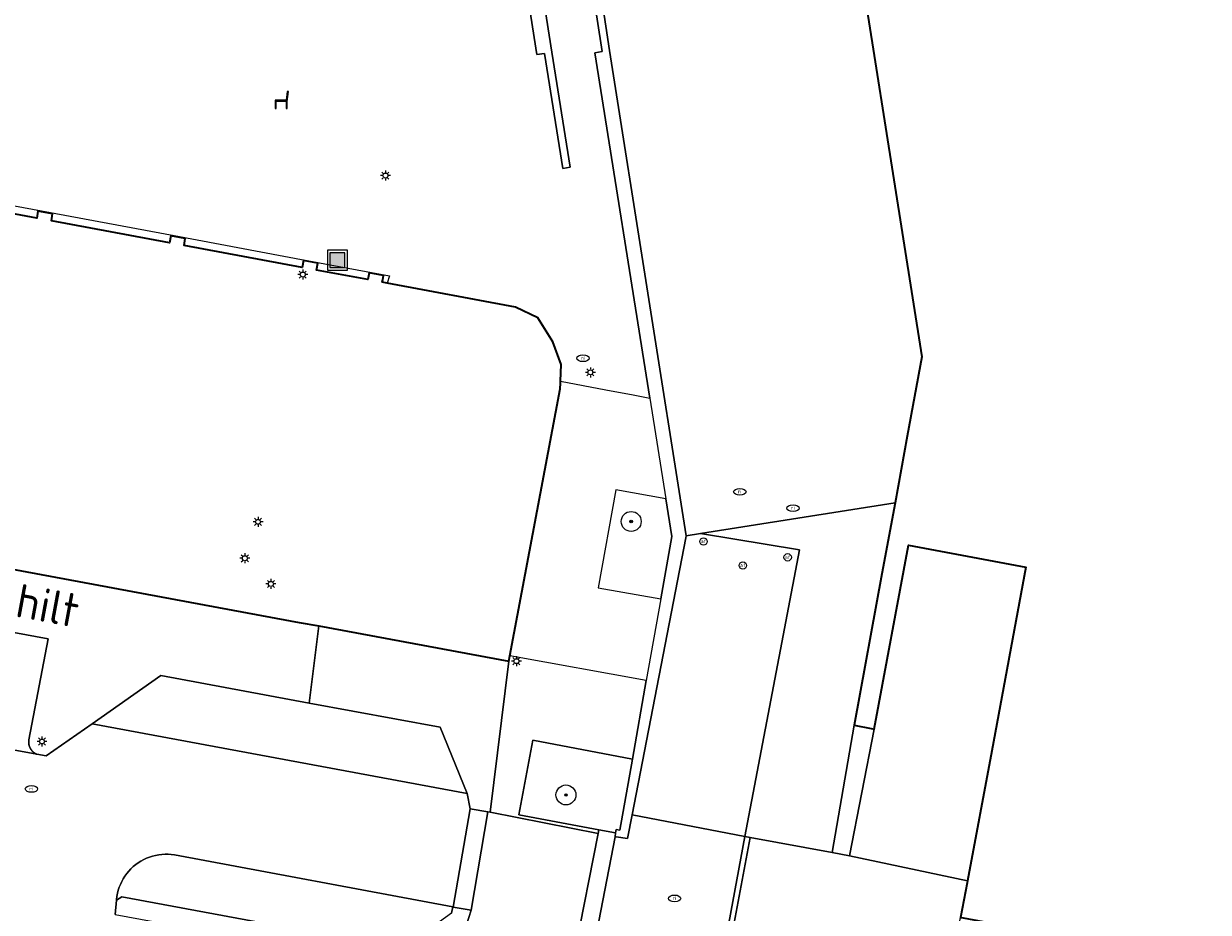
# Model space of a CAD drawing. Header units: metres. Extents: x 152610 to 160096, y 456114 to 462495.
# Tile 401 of 656: x 157823 to 157871, y 460204 to 460240. Entities that reach past the tile are written whole.
import ezdxf
from ezdxf.enums import TextEntityAlignment as Align

# ---------------------------------------------------------------- set-up
doc = ezdxf.new("R2010")
doc.units = ezdxf.units.M
doc.header["$LTSCALE"] = 0.5
doc.layers.get('0').update_dxf_attribs({"linetype": 'CONTINUOUS'})
for name, color, linetype, lineweight in [('B-PV-GR-BEPLANTING_CULTUUR_HEESTERS-GV', 251, 'CONTINUOUS', 18), ('B-PV-GR-BOOM-S', 251, 'CONTINUOUS', 25), ('B-PV-IE-MEUBILAIR-S', 251, 'CONTINUOUS', 25), ('B-PV-IE-MEUBILAIR_WEGMEUBILAIR-GV', 251, 'CONTINUOUS', 18), ('B-PV-IE-MEUBILAIR_WEGMEUBILAIR-S', 251, 'CONTINUOUS', 25), ('B-PV-IE-MEUBILAIR_WEGMEUBILAIR_AFVALBAK-S', 251, 'CONTINUOUS', 25), ('B-PV-IE-TERREINAFSCHEIDING_KUNSTMATIG_MUUR-GV', 251, 'CONTINUOUS', 18), ('B-PV-OG-BEBOUWING-GV', 6, 'CONTINUOUS', 35), ('B-PV-OG-TOPOGRAFIE-T18', 1, 'CONTINUOUS', 18), ('B-PV-VH-GESLOTENVERHARDING_BETON-GV', 251, 'CONTINUOUS', 18), ('B-PV-VH-OPENVERHARDING_BETONELEMENT-GV', 251, 'CONTINUOUS', 18), ('B-PV-VH-OPENVERHARDING_BETONSTRAATSTEEN-GV', 251, 'CONTINUOUS', 18), ('B-PV-VH-OPENVERHARDING_SIERBESTRATING-GV', 251, 'CONTINUOUS', 18), ('B-PV-VH-OPENVERHARDING_STRAATBAKSTEEN-GV', 251, 'CONTINUOUS', 18), ('B-PV-VH-OPENVERHARDING_TEGEL-GV', 251, 'CONTINUOUS', 18)]:
    doc.layers.add(name, color=color, linetype=linetype, lineweight=lineweight)
doc.styles.add('NLCS-ISO', font='NLCS-ISO.ttf')
doc.styles.add('NLCS-ISO-M750-T18', font='NLCS-ISO.ttf', dxfattribs={"height": 1.35})

# ---------------------------------------------------------------- blocks, each defined once
blk = doc.blocks.new('SIE-WEG_AFVALBAK-SO')
h = blk.add_hatch(color=256)
h.dxf.hatch_style = 1
h.paths.add_polyline_path([(-1.5, -1.5), (1.5, -1.5), (1.5, 1.5), (-1.5, 1.5)])
for points in [[(-2, -2), (2, -2), (2, 2), (-2, 2)], [(-1.5, -1.5), (1.5, -1.5), (1.5, 1.5), (-1.5, 1.5)]]:
    blk.add_lwpolyline(points, close=True)
blk = doc.blocks.new('SIE-MEUBILAIR_PAAL_LICHTMAST-SO')
for points in [[(-0.62, 0), (-1, 0)], [(-0.71, 0.71), (-0.44, 0.44)], [(0, 1), (0, 0.62)], [(0.44, 0.44), (0.71, 0.71)], [(1, 0), (0.62, 0)], [(-0.71, -0.71), (-0.44, -0.44)], [(0, -0.62), (0, -1)], [(0.44, -0.44), (0.71, -0.71)]]:
    blk.add_lwpolyline(points)
blk.add_circle((0, 0), 0.5)
blk = doc.blocks.new('SIE-MEUBILAIR_PAAL_AFSLUITPAAL-SO')
blk.add_circle((0, 0), 0.75)
at = {"style": 'NLCS-ISO'}
blk.add_text('af', height=0.75, dxfattribs=at).set_placement((0, 0.05), align=Align.MIDDLE_CENTER)
blk = doc.blocks.new('SIE-MEUBILAIR_PUT_RIOOLPUT-SO')
blk.add_ellipse((0, 0), major_axis=(1.25, 0), ratio=0.54)
at = {"style": 'NLCS-ISO'}
blk.add_text('ri', height=0.75, dxfattribs=at).set_placement((-0.04, 0.07), align=Align.MIDDLE_CENTER)
blk = doc.blocks.new('SIE-WEG_ZITBANK-SO')
at = {"color": 0, "linetype": 'ByBlock', "lineweight": 18}
blk.add_lwpolyline([(-0.91, -1.63), (-0.91, -0.2), (1.09, -0.2), (1.09, -1.63), (1.29, -1.63), (1.29, -0.21), (1.54, 1.78), (1.33, 1.78), (1.11, 0), (-1.11, 0), (-1.11, -1.63)], close=True, dxfattribs=at)
blk = doc.blocks.new('SGR-BOOM_GBKN-SO')
at = {"linetype": 'ByBlock', "lineweight": 18}
h = blk.add_hatch(color=0, dxfattribs=at)
h.dxf.hatch_style = 1
edge = h.paths.add_edge_path()
edge.add_arc((0, 0), 0.25, 0, 360)
at = {"color": 0, "linetype": 'ByBlock', "lineweight": 18}
for radius in [2, 0.25]:
    blk.add_circle((0, 0), radius, dxfattribs=at)
at = {"color": 0, "linetype": 'ByBlock', "lineweight": 18, "style": 'NLCS-ISO'}
blk.add_attdef('SOORT', (2.5, 0), '', height=1.5, dxfattribs=at)

msp = doc.modelspace()

# ---------------------------------------------------------------- linework, layer by layer
at = {"layer": 'B-PV-GR-BEPLANTING_CULTUUR_HEESTERS-GV', "flags": 128}
for points in [[(157848.76, 460216.519), (157849.204, 460219.032), (157848.965, 460220.536), (157846.955, 460220.897), (157846.25, 460216.97)], [(157847.622, 460210.078), (157843.619, 460210.84), (157843.064, 460207.841), (157846.275, 460207.239), (157846.95, 460207.112), (157846.969, 460207.248), (157847.117, 460207.227)]]:
    msp.add_lwpolyline(points, close=True, dxfattribs=at)
at = {"layer": 'B-PV-IE-MEUBILAIR_WEGMEUBILAIR-GV', "flags": 128}
msp.add_lwpolyline([(157844.922, 460167.103), (157845.032, 460167.634), (157845.069, 460167.822), (157845.53, 460170.152), (157845.854, 460171.789), (157846.993, 460178.067), (157847.035, 460178.315), (157847.198, 460179.261), (157848.603, 460186.62), (157848.784, 460187.603), (157849.814, 460193.038), (157850.424, 460196.553), (157851.588, 460202.855), (157852.35, 460206.936), (157852.141, 460206.973), (157849.798, 460194.276), (157849.602, 460193.26), (157845.384, 460170.181), (157845.218, 460169.342), (157844.923, 460167.851), (157844.886, 460167.663), (157844.811, 460167.298), (157844.777, 460167.133)], dxfattribs=at)
at = {"layer": 'B-PV-IE-TERREINAFSCHEIDING_KUNSTMATIG_MUUR-GV', "flags": 128}
msp.add_lwpolyline([(157857.21, 460211.314), (157856.533, 460211.44), (157855.653, 460206.324), (157856.341, 460206.197), (157857.337, 460211.29)], close=True, dxfattribs=at)
at = {"layer": 'B-PV-OG-BEBOUWING-GV', "flags": 128}
for points in [[(157855.915, 460247.343), (157859.252, 460226.252), (157858.665, 460223.057), (157858.173, 460220.377), (157857.649, 460217.522), (157856.533, 460211.44), (157857.21, 460211.314), (157857.337, 460211.29), (157858.713, 460218.673), (157863.432, 460217.794), (157862.056, 460210.411), (157861.084, 460205.194), (157861.069, 460205.114), (157860.809, 460203.716), (157860.907, 460203.698), (157911.867, 460194.204), (157904.097, 460237.219), (157903.348, 460241.365)], [(157802.849, 460221.416), (157832.724, 460215.858), (157834.237, 460215.577), (157835.027, 460215.43), (157842.66, 460214.01), (157842.701, 460214.226), (157844.72, 460224.964), (157844.729, 460225.19), (157844.732, 460225.267), (157844.758, 460225.933), (157844.43, 460226.849), (157843.817, 460227.817), (157842.92, 460228.248), (157837.773, 460229.207), (157837.572, 460229.244), (157837.591, 460229.347), (157837.623, 460229.519), (157837.043, 460229.627), (157836.992, 460229.352), (157834.937, 460229.734), (157834.989, 460230.009), (157834.409, 460230.117), (157834.357, 460229.842), (157829.609, 460230.726), (157829.66, 460231.001), (157829.08, 460231.109), (157829.029, 460230.834), (157824.28, 460231.718), (157824.332, 460231.993), (157823.742, 460232.103), (157823.691, 460231.827), (157818.972, 460232.706)]]:
    msp.add_lwpolyline(points, dxfattribs=at)
at = {"layer": 'B-PV-VH-GESLOTENVERHARDING_BETON-GV', "flags": 128}
for points in [[(157831.589, 460265.409), (157835.268, 460265.952), (157835.312, 460265.655), (157839.418, 460266.342), (157843.789, 460238.396), (157844.086, 460238.443), (157844.827, 460233.819), (157845.123, 460233.866), (157844.382, 460238.489), (157839.917, 460267.034), (157835.224, 460266.249), (157831.545, 460265.706)], [(157846.973, 460206.951), (157847.432, 460206.886), (157847.616, 460207.839), (157849.768, 460218.969), (157849.785, 460219.054), (157846.706, 460238.558), (157846.107, 460242.481), (157845.811, 460242.435), (157846.41, 460238.513), (157846.113, 460238.468), (157848.32, 460224.59), (157848.965, 460220.536), (157849.204, 460219.032), (157848.76, 460216.519), (157848.181, 460213.242), (157847.622, 460210.078), (157847.117, 460207.227), (157846.969, 460207.248), (157846.95, 460207.112), (157846.928, 460206.957)]]:
    msp.add_lwpolyline(points, close=True, dxfattribs=at)
msp.add_lwpolyline([(157844.922, 460167.103), (157845.032, 460167.634), (157845.069, 460167.822), (157845.53, 460170.152), (157845.854, 460171.789), (157846.993, 460178.067), (157847.035, 460178.315), (157847.198, 460179.261), (157848.603, 460186.62), (157848.784, 460187.603), (157849.814, 460193.038), (157850.424, 460196.553), (157851.588, 460202.855), (157852.35, 460206.936), (157852.141, 460206.973), (157849.798, 460194.276), (157849.602, 460193.26), (157845.384, 460170.181), (157845.218, 460169.342), (157844.923, 460167.851), (157844.886, 460167.663), (157844.811, 460167.298), (157844.777, 460167.133)], dxfattribs=at)
at = {"layer": 'B-PV-VH-OPENVERHARDING_BETONELEMENT-GV', "flags": 128}
for points in [[(157861.084, 460205.194), (157862.056, 460210.411), (157863.432, 460217.794), (157858.713, 460218.673), (157857.337, 460211.29), (157856.341, 460206.197)], [(157840.428, 460204.133), (157841.139, 460204.005), (157841.819, 460207.959), (157841.106, 460208.075)], [(157845.329, 460202.397), (157845.824, 460202.297), (157846.021, 460202.257), (157846.928, 460206.957), (157846.95, 460207.112), (157846.275, 460207.239), (157846.246, 460207.09)]]:
    msp.add_lwpolyline(points, close=True, dxfattribs=at)
at = {"layer": 'B-PV-VH-OPENVERHARDING_BETONSTRAATSTEEN-GV', "flags": 128}
for points in [[(157803.57, 460213.962), (157823.701, 460210.273), (157823.692, 460210.277), (157823.684, 460210.28), (157823.676, 460210.284), (157823.667, 460210.288), (157823.659, 460210.293), (157823.651, 460210.297), (157823.642, 460210.302), (157823.634, 460210.306), (157823.626, 460210.311), (157823.619, 460210.316), (157823.611, 460210.321), (157823.603, 460210.326), (157823.595, 460210.331), (157823.588, 460210.337), (157823.58, 460210.342), (157823.573, 460210.348), (157823.566, 460210.354), (157823.559, 460210.36), (157823.552, 460210.366), (157823.545, 460210.372), (157823.538, 460210.379), (157823.531, 460210.385), (157823.525, 460210.392), (157823.518, 460210.398), (157823.512, 460210.405), (157823.505, 460210.412), (157823.499, 460210.419), (157823.493, 460210.426), (157823.488, 460210.433), (157823.482, 460210.441), (157823.476, 460210.448), (157823.471, 460210.456), (157823.465, 460210.463), (157823.46, 460210.471), (157823.455, 460210.479), (157823.45, 460210.487), (157823.445, 460210.495), (157823.44, 460210.503), (157823.436, 460210.511), (157823.432, 460210.519), (157823.427, 460210.527), (157823.423, 460210.536), (157823.419, 460210.544), (157823.416, 460210.552), (157823.412, 460210.561), (157823.408, 460210.57), (157823.405, 460210.578), (157823.402, 460210.587), (157823.399, 460210.596), (157823.396, 460210.605), (157823.393, 460210.614), (157823.391, 460210.622), (157823.388, 460210.631), (157823.386, 460210.641), (157823.384, 460210.65), (157823.382, 460210.659), (157823.38, 460210.668), (157823.378, 460210.677), (157823.377, 460210.686), (157823.376, 460210.695), (157823.374, 460210.705), (157823.374, 460210.714), (157823.373, 460210.723), (157823.372, 460210.733), (157823.372, 460210.742), (157823.371, 460210.751), (157823.371, 460210.76), (157823.371, 460210.77), (157823.371, 460210.779), (157823.371, 460210.788), (157823.372, 460210.798), (157823.372, 460210.807), (157823.373, 460210.816), (157823.374, 460210.825), (157823.375, 460210.835), (157823.377, 460210.844), (157823.378, 460210.853), (157824.155, 460214.915), (157804.904, 460218.459)], [(157826.84, 460203.84), (157826.892, 460204.412), (157826.894, 460204.435), (157826.91, 460204.561), (157826.934, 460204.686), (157826.966, 460204.809), (157827.005, 460204.929), (157827.052, 460205.047), (157827.106, 460205.162), (157827.168, 460205.273), (157827.236, 460205.38), (157827.311, 460205.482), (157827.392, 460205.58), (157827.479, 460205.672), (157827.572, 460205.759), (157827.67, 460205.839), (157827.773, 460205.913), (157827.881, 460205.981), (157827.992, 460206.042), (157828.107, 460206.095), (157828.225, 460206.141), (157828.346, 460206.18), (157828.469, 460206.211), (157828.594, 460206.234), (157828.72, 460206.249), (157828.847, 460206.256), (157828.974, 460206.256), (157829.1, 460206.247), (157829.226, 460206.23), (157840.408, 460204.137), (157840.428, 460204.133), (157841.106, 460208.075), (157840.981, 460208.701), (157825.914, 460211.5), (157824.068, 460210.206), (157823.701, 460210.273), (157803.57, 460213.962)], [(157856.835, 460198.118), (157859.64, 460197.627), (157860.082, 460199.987), (157860.197, 460200.576), (157860.809, 460203.716), (157861.069, 460205.114), (157861.084, 460205.194), (157856.341, 460206.197), (157855.653, 460206.324), (157852.35, 460206.936), (157851.588, 460202.855), (157850.424, 460196.553), (157849.814, 460193.038), (157848.784, 460187.603), (157848.603, 460186.62), (157847.198, 460179.261), (157847.035, 460178.315), (157846.993, 460178.067), (157845.854, 460171.789), (157845.53, 460170.152), (157845.069, 460167.822), (157845.032, 460167.634), (157844.922, 460167.103)], [(157840.354, 460203.889), (157840.408, 460204.137), (157829.226, 460206.23), (157829.1, 460206.247), (157828.974, 460206.256), (157828.847, 460206.256), (157828.72, 460206.249), (157828.594, 460206.234), (157828.469, 460206.211), (157828.346, 460206.18), (157828.225, 460206.141), (157828.107, 460206.095), (157827.992, 460206.042), (157827.881, 460205.981), (157827.773, 460205.913), (157827.67, 460205.839), (157827.572, 460205.759), (157827.479, 460205.672), (157827.392, 460205.58), (157827.311, 460205.482), (157827.236, 460205.38), (157827.168, 460205.273), (157827.106, 460205.162), (157827.052, 460205.047), (157827.005, 460204.929), (157826.966, 460204.809), (157826.934, 460204.686), (157826.91, 460204.561), (157826.894, 460204.435), (157826.892, 460204.412), (157827.111, 460204.542), (157838.368, 460202.451)]]:
    msp.add_lwpolyline(points, dxfattribs=at)
for points in [[(157834.642, 460212.335), (157839.9, 460211.366), (157840.981, 460208.701), (157841.106, 460208.075), (157841.819, 460207.959), (157841.905, 460207.942), (157842.66, 460214.01), (157835.027, 460215.43)], [(157841.905, 460207.942), (157846.246, 460207.09), (157846.275, 460207.239), (157843.064, 460207.841), (157843.619, 460210.84), (157847.622, 460210.078), (157848.181, 460213.242), (157842.701, 460214.226), (157842.66, 460214.01)], [(157834.642, 460212.335), (157828.673, 460213.435), (157825.914, 460211.5), (157840.981, 460208.701), (157839.9, 460211.366)], [(157840.866, 460203.13), (157842.648, 460202.782), (157843.73, 460202.542), (157843.761, 460202.715), (157845.329, 460202.397), (157846.246, 460207.09), (157841.905, 460207.942), (157841.819, 460207.959), (157841.139, 460204.005)], [(157826.892, 460204.412), (157826.84, 460203.84), (157830.41, 460203.179), (157831.924, 460202.902), (157838.01, 460201.78), (157840.309, 460201.349), (157840.866, 460203.13), (157841.139, 460204.005), (157840.428, 460204.133), (157840.408, 460204.137), (157840.354, 460203.889), (157838.368, 460202.451), (157827.111, 460204.542)]]:
    msp.add_lwpolyline(points, close=True, dxfattribs=at)
at = {"layer": 'B-PV-VH-OPENVERHARDING_SIERBESTRATING-GV', "flags": 128}
for points in [[(157839.917, 460267.034), (157844.382, 460238.489), (157845.123, 460233.866), (157844.827, 460233.819), (157844.086, 460238.443), (157843.789, 460238.396), (157839.418, 460266.342), (157835.312, 460265.655), (157835.268, 460265.952), (157831.589, 460265.409), (157831.545, 460265.706), (157835.224, 460266.249)], [(157857.649, 460217.522), (157858.173, 460220.377), (157850.356, 460219.144), (157854.338, 460218.491), (157852.141, 460206.973), (157852.35, 460206.936), (157855.653, 460206.324), (157856.533, 460211.44)]]:
    msp.add_lwpolyline(points, close=True, dxfattribs=at)
for points in [[(157846.107, 460242.481), (157846.706, 460238.558), (157849.785, 460219.054), (157850.356, 460219.144), (157858.173, 460220.377), (157858.665, 460223.057), (157859.252, 460226.252), (157855.915, 460247.343)], [(157818.59, 460233.1), (157823.89, 460232.11), (157829.22, 460231.12), (157834.55, 460230.12), (157837.859, 460229.506), (157837.773, 460229.207), (157842.92, 460228.248), (157843.817, 460227.817), (157844.43, 460226.849), (157844.758, 460225.933), (157844.732, 460225.267), (157846.553, 460224.923), (157847.657, 460224.715), (157848.32, 460224.59), (157846.113, 460238.468), (157846.41, 460238.513), (157845.811, 460242.435)]]:
    msp.add_lwpolyline(points, dxfattribs=at)
at = {"layer": 'B-PV-VH-OPENVERHARDING_STRAATBAKSTEEN-GV', "flags": 128}
for points in [[(157849.768, 460218.969), (157847.616, 460207.839), (157852.141, 460206.973), (157854.338, 460218.491), (157850.356, 460219.144), (157849.785, 460219.054)], [(157846.973, 460206.951), (157846.928, 460206.957), (157846.021, 460202.257), (157844.321, 460193.126), (157844.055, 460191.696), (157840.059, 460170.24), (157845.218, 460169.342), (157845.384, 460170.181), (157849.602, 460193.26), (157849.798, 460194.276), (157852.141, 460206.973), (157847.616, 460207.839), (157847.432, 460206.886)]]:
    msp.add_lwpolyline(points, close=True, dxfattribs=at)
at = {"layer": 'B-PV-VH-OPENVERHARDING_TEGEL-GV', "flags": 128}
msp.add_lwpolyline([(157804.904, 460218.459), (157824.155, 460214.915), (157823.378, 460210.853), (157823.377, 460210.844), (157823.375, 460210.835), (157823.374, 460210.825), (157823.373, 460210.816), (157823.372, 460210.807), (157823.372, 460210.798), (157823.371, 460210.788), (157823.371, 460210.779), (157823.371, 460210.77), (157823.371, 460210.76), (157823.371, 460210.751), (157823.372, 460210.742), (157823.372, 460210.733), (157823.373, 460210.723), (157823.374, 460210.714), (157823.374, 460210.705), (157823.376, 460210.695), (157823.377, 460210.686), (157823.378, 460210.677), (157823.38, 460210.668), (157823.382, 460210.659), (157823.384, 460210.65), (157823.386, 460210.641), (157823.388, 460210.631), (157823.391, 460210.622), (157823.393, 460210.614), (157823.396, 460210.605), (157823.399, 460210.596), (157823.402, 460210.587), (157823.405, 460210.578), (157823.408, 460210.57), (157823.412, 460210.561), (157823.416, 460210.552), (157823.419, 460210.544), (157823.423, 460210.536), (157823.427, 460210.527), (157823.432, 460210.519), (157823.436, 460210.511), (157823.44, 460210.503), (157823.445, 460210.495), (157823.45, 460210.487), (157823.455, 460210.479), (157823.46, 460210.471), (157823.465, 460210.463), (157823.471, 460210.456), (157823.476, 460210.448), (157823.482, 460210.441), (157823.488, 460210.433), (157823.493, 460210.426), (157823.499, 460210.419), (157823.505, 460210.412), (157823.512, 460210.405), (157823.518, 460210.398), (157823.525, 460210.392), (157823.531, 460210.385), (157823.538, 460210.379), (157823.545, 460210.372), (157823.552, 460210.366), (157823.559, 460210.36), (157823.566, 460210.354), (157823.573, 460210.348), (157823.58, 460210.342), (157823.588, 460210.337), (157823.595, 460210.331), (157823.603, 460210.326), (157823.611, 460210.321), (157823.619, 460210.316), (157823.626, 460210.311), (157823.634, 460210.306), (157823.642, 460210.302), (157823.651, 460210.297), (157823.659, 460210.293), (157823.667, 460210.288), (157823.676, 460210.284), (157823.684, 460210.28), (157823.692, 460210.277), (157823.701, 460210.273), (157824.068, 460210.206), (157825.914, 460211.5), (157828.673, 460213.435), (157834.642, 460212.335), (157835.027, 460215.43), (157834.237, 460215.577), (157832.724, 460215.858), (157802.849, 460221.416)], dxfattribs=at)

# ---------------------------------------------------------------- block references
at = {"layer": 'B-PV-GR-BOOM-S', "xscale": 0.2, "yscale": 0.2, "zscale": 0.2}
for p in [(157847.574, 460219.63), (157844.953, 460208.64)]:
    msp.add_blockref('SGR-BOOM_GBKN-SO', p, dxfattribs=at)
at = {"layer": 'B-PV-IE-MEUBILAIR-S', "xscale": 0.2, "yscale": 0.2, "zscale": 0.2}
for name, p in [('SIE-MEUBILAIR_PAAL_LICHTMAST-SO', (157837.701, 460233.533)), ('SIE-MEUBILAIR_PAAL_LICHTMAST-SO', (157834.379, 460229.554)), ('SIE-MEUBILAIR_PUT_RIOOLPUT-SO', (157845.637, 460226.189)), ('SIE-MEUBILAIR_PAAL_LICHTMAST-SO', (157845.934, 460225.623)), ('SIE-MEUBILAIR_PUT_RIOOLPUT-SO', (157851.937, 460220.823)), ('SIE-MEUBILAIR_PUT_RIOOLPUT-SO', (157854.076, 460220.168)), ('SIE-MEUBILAIR_PAAL_LICHTMAST-SO', (157832.583, 460219.616)), ('SIE-MEUBILAIR_PAAL_AFSLUITPAAL-SO', (157850.478, 460218.827)), ('SIE-MEUBILAIR_PAAL_LICHTMAST-SO', (157832.054, 460218.151)), ('SIE-MEUBILAIR_PAAL_AFSLUITPAAL-SO', (157853.86, 460218.19)), ('SIE-MEUBILAIR_PAAL_AFSLUITPAAL-SO', (157852.061, 460217.862)), ('SIE-MEUBILAIR_PAAL_LICHTMAST-SO', (157833.101, 460217.12)), ('SIE-MEUBILAIR_PAAL_LICHTMAST-SO', (157842.963, 460214.016)), ('SIE-MEUBILAIR_PAAL_LICHTMAST-SO', (157823.904, 460210.788)), ('SIE-MEUBILAIR_PUT_RIOOLPUT-SO', (157823.48, 460208.88)), ('SIE-MEUBILAIR_PUT_RIOOLPUT-SO', (157849.317, 460204.482))]:
    msp.add_blockref(name, p, dxfattribs=at)
at = {"layer": 'B-PV-IE-MEUBILAIR_WEGMEUBILAIR-S', "xscale": 0.2, "yscale": 0.2, "zscale": 0.2}
msp.add_blockref('SIE-WEG_ZITBANK-SO', (157833.494, 460236.557), dxfattribs=at)
at = {"layer": 'B-PV-IE-MEUBILAIR_WEGMEUBILAIR_AFVALBAK-S', "xscale": 0.2, "yscale": 0.2, "zscale": 0.2}
msp.add_blockref('SIE-WEG_AFVALBAK-SO', (157835.772, 460230.134), dxfattribs=at)

# ---------------------------------------------------------------- texts
at = {"layer": 'B-PV-OG-TOPOGRAFIE-T18', "style": 'NLCS-ISO-M750-T18'}
msp.add_text('De Wevershilt', height=1.35, rotation=349.5, dxfattribs=at).set_placement((157819.862, 460217.043), align=Align.MIDDLE)

doc.saveas('drawing.dxf')
